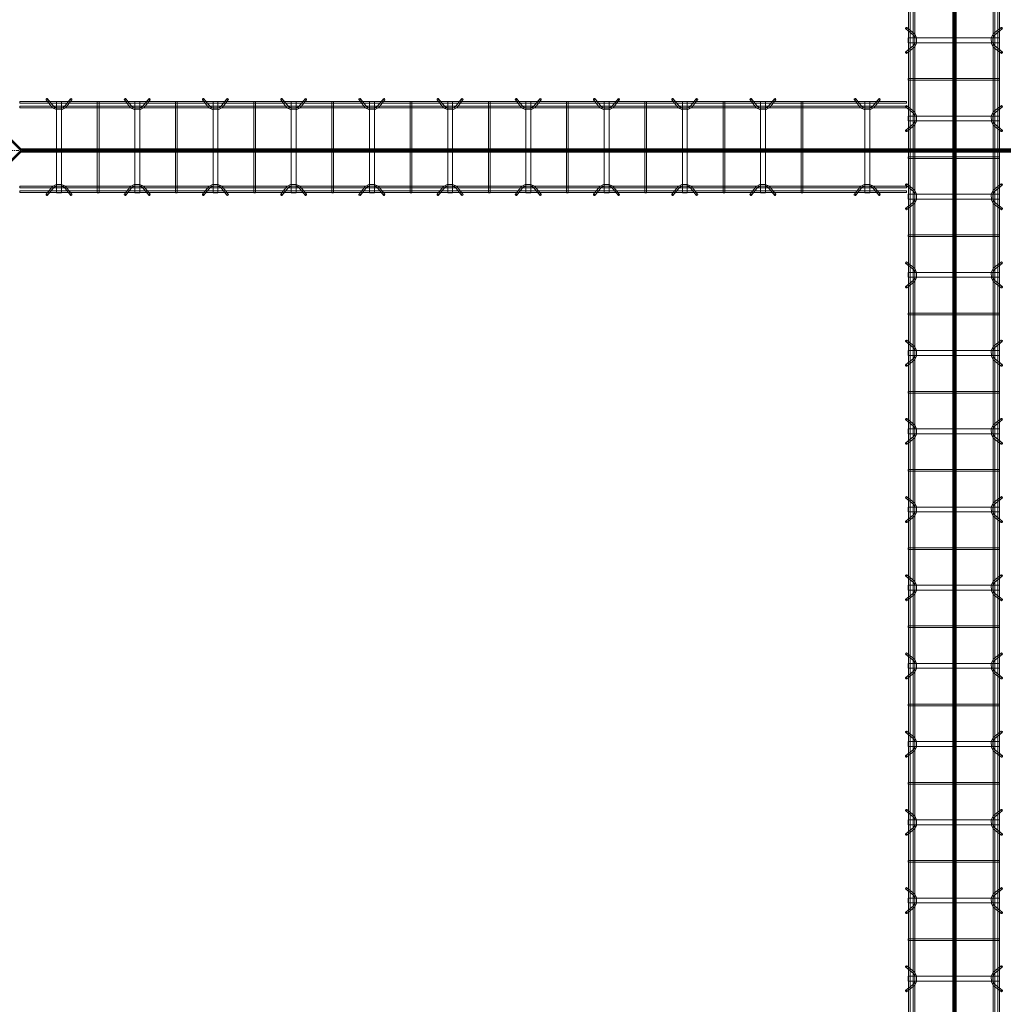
# Model space of a CAD drawing. Header units: inches. Extents: x -4136 to 1945, y -6639 to 12387.
# Tile 310 of 656: x -3134 to -2983, y 10036 to 10187. Entities that reach past the tile are written whole.
import ezdxf

# ---------------------------------------------------------------- set-up
doc = ezdxf.new("R2010")
doc.units = ezdxf.units.IN
doc.header["$MEASUREMENT"] = 0
doc.linetypes.add('Línea de rejilla', pattern=[0.875, 0.5, -0.125, 0.125, -0.125])
for name, color, linetype, lineweight in [('A-FLOR', 7, 'Continuous', 9), ('A-GENM', 7, 'Continuous', 9), ('S-BEAM', 7, 'Continuous', 9), ('S-GRID', 7, 'Continuous', 9)]:
    doc.layers.add(name, color=color, linetype=linetype, lineweight=lineweight)

# ---------------------------------------------------------------- blocks, each defined once
blk = doc.blocks.new('Dowel bar assembly - Dowel bar assembly-669756-SLAB ON GROUND JOINTS')
at = {"layer": 'S-BEAM', "color": 253, "true_color": 0xaaaaaa}
for p, q in [((2175, 1.98), (0, 1.98)), ((0, 1.72), (2175, 1.72)), ((136.02, 2.23), (136.97, 1.03)), ((137.18, 1.19), (136.23, 2.39)), ((137.63, 1.99), (137.63, -12.01)), ((138.38, 1.99), (137.63, 1.99)), ((137.63, 1.99), (138.38, 1.99)), ((138.38, -12.01), (138.38, 1.99)), ((139.76, 2.39), (138.81, 1.19)), ((139.01, 1.03), (139.96, 2.23)), ((143.87, 1.99), (143.87, -12.01)), ((144.13, 1.99), (143.87, 1.99)), ((143.87, 1.99), (144.13, 1.99)), ((144.13, -12.01), (144.13, 1.99)), ((148.02, 2.23), (148.97, 1.03)), ((149.18, 1.19), (148.23, 2.39)), ((149.63, 1.99), (149.63, -12.01)), ((150.38, 1.99), (149.63, 1.99)), ((149.63, 1.99), (150.38, 1.99)), ((150.38, -12.01), (150.38, 1.99)), ((151.76, 2.39), (150.81, 1.19)), ((151.01, 1.03), (151.96, 2.23)), ((155.87, 1.99), (155.87, -12.01)), ((156.13, 1.99), (155.87, 1.99)), ((155.87, 1.99), (156.13, 1.99)), ((156.13, -12.01), (156.13, 1.99)), ((160.02, 2.23), (160.97, 1.03)), ((161.18, 1.19), (160.23, 2.39)), ((161.63, 1.99), (161.63, -12.01)), ((162.38, 1.99), (161.63, 1.99)), ((161.63, 1.99), (162.38, 1.99)), ((162.38, -12.01), (162.38, 1.99)), ((163.76, 2.39), (162.81, 1.19)), ((163.01, 1.03), (163.96, 2.23)), ((167.87, 1.99), (167.87, -12.01)), ((168.13, 1.99), (167.87, 1.99)), ((167.87, 1.99), (168.13, 1.99)), ((168.13, -12.01), (168.13, 1.99)), ((172.02, 2.23), (172.97, 1.03)), ((173.18, 1.19), (172.23, 2.39)), ((173.63, 1.99), (173.63, -12.01)), ((174.38, 1.99), (173.63, 1.99)), ((173.63, 1.99), (174.38, 1.99)), ((174.38, -12.01), (174.38, 1.99)), ((175.76, 2.39), (174.81, 1.19)), ((175.01, 1.03), (175.96, 2.23)), ((179.87, 1.99), (179.87, -12.01)), ((180.13, 1.99), (179.87, 1.99)), ((179.87, 1.99), (180.13, 1.99)), ((180.13, -12.01), (180.13, 1.99)), ((184.02, 2.23), (184.97, 1.03)), ((185.18, 1.19), (184.23, 2.39)), ((185.63, 1.99), (185.63, -12.01)), ((186.38, 1.99), (185.63, 1.99)), ((185.63, 1.99), (186.38, 1.99)), ((186.38, -12.01), (186.38, 1.99)), ((187.76, 2.39), (186.81, 1.19)), ((187.01, 1.03), (187.96, 2.23)), ((191.87, 1.99), (191.87, -12.01)), ((192.13, 1.99), (191.87, 1.99)), ((191.87, 1.99), (192.13, 1.99)), ((192.13, -12.01), (192.13, 1.99)), ((196.02, 2.23), (196.97, 1.03)), ((197.18, 1.19), (196.23, 2.39)), ((197.63, 1.99), (197.63, -12.01)), ((198.38, 1.99), (197.63, 1.99)), ((197.63, 1.99), (198.38, 1.99)), ((198.38, -12.01), (198.38, 1.99)), ((199.76, 2.39), (198.81, 1.19)), ((199.01, 1.03), (199.96, 2.23)), ((203.87, 1.99), (203.87, -12.01)), ((204.13, 1.99), (203.87, 1.99)), ((203.87, 1.99), (204.13, 1.99)), ((204.13, -12.01), (204.13, 1.99)), ((208.02, 2.23), (208.97, 1.03)), ((209.18, 1.19), (208.23, 2.39)), ((209.63, 1.99), (209.63, -12.01)), ((210.38, 1.99), (209.63, 1.99)), ((209.63, 1.99), (210.38, 1.99)), ((210.38, -12.01), (210.38, 1.99)), ((211.76, 2.39), (210.81, 1.19)), ((211.01, 1.03), (211.96, 2.23)), ((215.87, 1.99), (215.87, -12.01)), ((216.13, 1.99), (215.87, 1.99)), ((215.87, 1.99), (216.13, 1.99)), ((216.13, -12.01), (216.13, 1.99)), ((220.02, 2.23), (220.97, 1.03)), ((221.18, 1.19), (220.23, 2.39)), ((221.63, 1.99), (221.63, -12.01)), ((222.38, 1.99), (221.63, 1.99)), ((221.63, 1.99), (222.38, 1.99)), ((222.38, -12.01), (222.38, 1.99)), ((223.76, 2.39), (222.81, 1.19)), ((223.01, 1.03), (223.96, 2.23)), ((227.87, 1.99), (227.87, -12.01)), ((228.13, 1.99), (227.87, 1.99)), ((227.87, 1.99), (228.13, 1.99)), ((228.13, -12.01), (228.13, 1.99)), ((232.02, 2.23), (232.97, 1.03)), ((233.18, 1.19), (232.23, 2.39)), ((233.63, 1.99), (233.63, -12.01)), ((234.38, 1.99), (233.63, 1.99)), ((233.63, 1.99), (234.38, 1.99)), ((234.38, -12.01), (234.38, 1.99)), ((235.76, 2.39), (234.81, 1.19)), ((235.01, 1.03), (235.96, 2.23)), ((239.87, 1.99), (239.87, -12.01)), ((240.13, 1.99), (239.87, 1.99)), ((239.87, 1.99), (240.13, 1.99)), ((240.13, -12.01), (240.13, 1.99)), ((244.02, 2.23), (244.97, 1.03)), ((245.18, 1.19), (244.23, 2.39)), ((245.63, 1.99), (245.63, -12.01)), ((246.38, 1.99), (245.63, 1.99)), ((245.63, 1.99), (246.38, 1.99)), ((246.38, -12.01), (246.38, 1.99)), ((247.76, 2.39), (246.81, 1.19)), ((247.01, 1.03), (247.96, 2.23)), ((251.87, 1.99), (251.87, -12.01)), ((252.13, 1.99), (251.87, 1.99)), ((251.87, 1.99), (252.13, 1.99)), ((252.13, -12.01), (252.13, 1.99)), ((256.02, 2.23), (256.97, 1.03)), ((257.18, 1.19), (256.23, 2.39)), ((257.63, 1.99), (257.63, -12.01)), ((258.38, 1.99), (257.63, 1.99)), ((257.63, 1.99), (258.38, 1.99)), ((258.38, -12.01), (258.38, 1.99)), ((259.76, 2.39), (258.81, 1.19)), ((259.01, 1.03), (259.96, 2.23)), ((263.87, 1.99), (263.87, -12.01)), ((264.13, 1.99), (263.87, 1.99)), ((263.87, 1.99), (264.13, 1.99)), ((264.13, -12.01), (264.13, 1.99)), ((268.02, 2.23), (268.97, 1.03)), ((269.18, 1.19), (268.23, 2.39)), ((269.63, 1.99), (269.63, -12.01)), ((270.38, 1.99), (269.63, 1.99)), ((269.63, 1.99), (270.38, 1.99)), ((270.38, -12.01), (270.38, 1.99)), ((271.76, 2.39), (270.81, 1.19)), ((271.01, 1.03), (271.96, 2.23)), ((275.87, 1.99), (275.87, -12.01)), ((276.13, 1.99), (275.87, 1.99)), ((275.87, 1.99), (276.13, 1.99)), ((276.13, -12.01), (276.13, 1.99)), ((280.02, 2.23), (280.97, 1.03)), ((281.18, 1.19), (280.23, 2.39)), ((281.63, 1.99), (281.63, -12.01)), ((282.38, 1.99), (281.63, 1.99)), ((281.63, 1.99), (282.38, 1.99)), ((282.38, -12.01), (282.38, 1.99)), ((283.76, 2.39), (282.81, 1.19)), ((283.01, 1.03), (283.96, 2.23)), ((2175, 1.25), (0, 1.25)), ((0, 0.99), (2175, 0.99)), ((2175, -11.01), (0, -11.01)), ((0, -11.27), (2175, -11.27)), ((2175, -11.74), (0, -11.74)), ((0, -12), (2175, -12)), ((136.97, -11.05), (136.02, -12.25)), ((136.23, -12.41), (137.18, -11.21)), ((138.38, -12.01), (137.63, -12.01)), ((137.63, -12.01), (138.38, -12.01)), ((138.81, -11.21), (139.76, -12.41)), ((139.96, -12.25), (139.01, -11.05)), ((144.13, -12.01), (143.87, -12.01)), ((143.87, -12.01), (144.13, -12.01)), ((148.97, -11.05), (148.02, -12.25)), ((148.23, -12.41), (149.18, -11.21)), ((150.38, -12.01), (149.63, -12.01)), ((149.63, -12.01), (150.38, -12.01)), ((150.81, -11.21), (151.76, -12.41)), ((151.96, -12.25), (151.01, -11.05)), ((156.13, -12.01), (155.87, -12.01)), ((155.87, -12.01), (156.13, -12.01)), ((160.97, -11.05), (160.02, -12.25)), ((160.23, -12.41), (161.18, -11.21)), ((162.38, -12.01), (161.63, -12.01)), ((161.63, -12.01), (162.38, -12.01)), ((162.81, -11.21), (163.76, -12.41)), ((163.96, -12.25), (163.01, -11.05)), ((168.13, -12.01), (167.87, -12.01)), ((167.87, -12.01), (168.13, -12.01)), ((172.97, -11.05), (172.02, -12.25)), ((172.23, -12.41), (173.18, -11.21)), ((174.38, -12.01), (173.63, -12.01)), ((173.63, -12.01), (174.38, -12.01)), ((174.81, -11.21), (175.76, -12.41)), ((175.96, -12.25), (175.01, -11.05)), ((180.13, -12.01), (179.87, -12.01)), ((179.87, -12.01), (180.13, -12.01)), ((184.97, -11.05), (184.02, -12.25)), ((184.23, -12.41), (185.18, -11.21)), ((186.38, -12.01), (185.63, -12.01)), ((185.63, -12.01), (186.38, -12.01)), ((186.81, -11.21), (187.76, -12.41)), ((187.96, -12.25), (187.01, -11.05)), ((192.13, -12.01), (191.87, -12.01)), ((191.87, -12.01), (192.13, -12.01)), ((196.97, -11.05), (196.02, -12.25)), ((196.23, -12.41), (197.18, -11.21)), ((198.38, -12.01), (197.63, -12.01)), ((197.63, -12.01), (198.38, -12.01)), ((198.81, -11.21), (199.76, -12.41)), ((199.96, -12.25), (199.01, -11.05)), ((204.13, -12.01), (203.87, -12.01)), ((203.87, -12.01), (204.13, -12.01)), ((208.97, -11.05), (208.02, -12.25)), ((208.23, -12.41), (209.18, -11.21)), ((210.38, -12.01), (209.63, -12.01)), ((209.63, -12.01), (210.38, -12.01)), ((210.81, -11.21), (211.76, -12.41)), ((211.96, -12.25), (211.01, -11.05)), ((216.13, -12.01), (215.87, -12.01)), ((215.87, -12.01), (216.13, -12.01)), ((220.97, -11.05), (220.02, -12.25)), ((220.23, -12.41), (221.18, -11.21)), ((222.38, -12.01), (221.63, -12.01)), ((221.63, -12.01), (222.38, -12.01)), ((222.81, -11.21), (223.76, -12.41)), ((223.96, -12.25), (223.01, -11.05)), ((228.13, -12.01), (227.87, -12.01)), ((227.87, -12.01), (228.13, -12.01)), ((232.97, -11.05), (232.02, -12.25)), ((232.23, -12.41), (233.18, -11.21)), ((234.38, -12.01), (233.63, -12.01)), ((233.63, -12.01), (234.38, -12.01)), ((234.81, -11.21), (235.76, -12.41)), ((235.96, -12.25), (235.01, -11.05)), ((240.13, -12.01), (239.87, -12.01)), ((239.87, -12.01), (240.13, -12.01)), ((244.97, -11.05), (244.02, -12.25)), ((244.23, -12.41), (245.18, -11.21)), ((246.38, -12.01), (245.63, -12.01)), ((245.63, -12.01), (246.38, -12.01)), ((246.81, -11.21), (247.76, -12.41)), ((247.96, -12.25), (247.01, -11.05)), ((252.13, -12.01), (251.87, -12.01)), ((251.87, -12.01), (252.13, -12.01)), ((256.97, -11.05), (256.02, -12.25)), ((256.23, -12.41), (257.18, -11.21)), ((258.38, -12.01), (257.63, -12.01)), ((257.63, -12.01), (258.38, -12.01)), ((258.81, -11.21), (259.76, -12.41)), ((259.96, -12.25), (259.01, -11.05)), ((264.13, -12.01), (263.87, -12.01)), ((263.87, -12.01), (264.13, -12.01)), ((268.97, -11.05), (268.02, -12.25)), ((268.23, -12.41), (269.18, -11.21)), ((270.38, -12.01), (269.63, -12.01)), ((269.63, -12.01), (270.38, -12.01)), ((270.81, -11.21), (271.76, -12.41)), ((271.96, -12.25), (271.01, -11.05)), ((276.13, -12.01), (275.87, -12.01)), ((275.87, -12.01), (276.13, -12.01)), ((280.97, -11.05), (280.02, -12.25)), ((280.23, -12.41), (281.18, -11.21)), ((282.38, -12.01), (281.63, -12.01)), ((281.63, -12.01), (282.38, -12.01)), ((282.81, -11.21), (283.76, -12.41)), ((283.96, -12.25), (283.01, -11.05))]:
    blk.add_line(p, q, dxfattribs=at)
at = {"layer": 'S-BEAM', "color": 253, "true_color": 0xaaaaaa, "flags": 128}
for points in [[(136.97, 1.03), (137.53, 0.73), (138.39, 0.72), (138.97, 0.99), (139.01, 1.03)], [(137.18, 1.19), (137.62, 0.97), (138.38, 0.98), (138.81, 1.19)], [(148.97, 1.03), (149.53, 0.73), (150.39, 0.72), (150.97, 0.99), (151.01, 1.03)], [(149.18, 1.19), (149.62, 0.97), (150.38, 0.98), (150.81, 1.19)], [(160.97, 1.03), (161.53, 0.73), (162.39, 0.72), (162.97, 0.99), (163.01, 1.03)], [(161.18, 1.19), (161.62, 0.97), (162.38, 0.98), (162.81, 1.19)], [(172.97, 1.03), (173.53, 0.73), (174.39, 0.72), (174.97, 0.99), (175.01, 1.03)], [(173.18, 1.19), (173.62, 0.97), (174.38, 0.98), (174.81, 1.19)], [(184.97, 1.03), (185.53, 0.73), (186.39, 0.72), (186.97, 0.99), (187.01, 1.03)], [(185.18, 1.19), (185.62, 0.97), (186.38, 0.98), (186.81, 1.19)], [(196.97, 1.03), (197.53, 0.73), (198.39, 0.72), (198.97, 0.99), (199.01, 1.03)], [(197.18, 1.19), (197.62, 0.97), (198.38, 0.98), (198.81, 1.19)], [(208.97, 1.03), (209.53, 0.73), (210.39, 0.72), (210.97, 0.99), (211.01, 1.03)], [(209.18, 1.19), (209.62, 0.97), (210.38, 0.98), (210.81, 1.19)], [(220.97, 1.03), (221.53, 0.73), (222.39, 0.72), (222.97, 0.99), (223.01, 1.03)], [(221.18, 1.19), (221.62, 0.97), (222.38, 0.98), (222.81, 1.19)], [(232.97, 1.03), (233.53, 0.73), (234.39, 0.72), (234.97, 0.99), (235.01, 1.03)], [(233.18, 1.19), (233.62, 0.97), (234.38, 0.98), (234.81, 1.19)], [(244.97, 1.03), (245.53, 0.73), (246.39, 0.72), (246.97, 0.99), (247.01, 1.03)], [(245.18, 1.19), (245.62, 0.97), (246.38, 0.98), (246.81, 1.19)], [(256.97, 1.03), (257.53, 0.73), (258.39, 0.72), (258.97, 0.99), (259.01, 1.03)], [(257.18, 1.19), (257.62, 0.97), (258.38, 0.98), (258.81, 1.19)], [(268.97, 1.03), (269.53, 0.73), (270.39, 0.72), (270.97, 0.99), (271.01, 1.03)], [(269.18, 1.19), (269.62, 0.97), (270.38, 0.98), (270.81, 1.19)], [(280.97, 1.03), (281.53, 0.73), (282.39, 0.72), (282.97, 0.99), (283.01, 1.03)], [(281.18, 1.19), (281.62, 0.97), (282.38, 0.98), (282.81, 1.19)], [(136.97, -11.05), (137.53, -10.75), (138.39, -10.74), (138.97, -11.01), (139.01, -11.05)], [(137.18, -11.21), (137.62, -10.99), (138.38, -11), (138.81, -11.21)], [(148.97, -11.05), (149.53, -10.75), (150.39, -10.74), (150.97, -11.01), (151.01, -11.05)], [(149.18, -11.21), (149.62, -10.99), (150.38, -11), (150.81, -11.21)], [(160.97, -11.05), (161.53, -10.75), (162.39, -10.74), (162.97, -11.01), (163.01, -11.05)], [(161.18, -11.21), (161.62, -10.99), (162.38, -11), (162.81, -11.21)], [(172.97, -11.05), (173.53, -10.75), (174.39, -10.74), (174.97, -11.01), (175.01, -11.05)], [(173.18, -11.21), (173.62, -10.99), (174.38, -11), (174.81, -11.21)], [(184.97, -11.05), (185.53, -10.75), (186.39, -10.74), (186.97, -11.01), (187.01, -11.05)], [(185.18, -11.21), (185.62, -10.99), (186.38, -11), (186.81, -11.21)], [(196.97, -11.05), (197.53, -10.75), (198.39, -10.74), (198.97, -11.01), (199.01, -11.05)], [(197.18, -11.21), (197.62, -10.99), (198.38, -11), (198.81, -11.21)], [(208.97, -11.05), (209.53, -10.75), (210.39, -10.74), (210.97, -11.01), (211.01, -11.05)], [(209.18, -11.21), (209.62, -10.99), (210.38, -11), (210.81, -11.21)], [(220.97, -11.05), (221.53, -10.75), (222.39, -10.74), (222.97, -11.01), (223.01, -11.05)], [(221.18, -11.21), (221.62, -10.99), (222.38, -11), (222.81, -11.21)], [(232.97, -11.05), (233.53, -10.75), (234.39, -10.74), (234.97, -11.01), (235.01, -11.05)], [(233.18, -11.21), (233.62, -10.99), (234.38, -11), (234.81, -11.21)], [(244.97, -11.05), (245.53, -10.75), (246.39, -10.74), (246.97, -11.01), (247.01, -11.05)], [(245.18, -11.21), (245.62, -10.99), (246.38, -11), (246.81, -11.21)], [(256.97, -11.05), (257.53, -10.75), (258.39, -10.74), (258.97, -11.01), (259.01, -11.05)], [(257.18, -11.21), (257.62, -10.99), (258.38, -11), (258.81, -11.21)], [(268.97, -11.05), (269.53, -10.75), (270.39, -10.74), (270.97, -11.01), (271.01, -11.05)], [(269.18, -11.21), (269.62, -10.99), (270.38, -11), (270.81, -11.21)], [(280.97, -11.05), (281.53, -10.75), (282.39, -10.74), (282.97, -11.01), (283.01, -11.05)], [(281.18, -11.21), (281.62, -10.99), (282.38, -11), (282.81, -11.21)]]:
    blk.add_lwpolyline(points, dxfattribs=at)
at = {"layer": 'S-BEAM', "color": 253, "true_color": 0xaaaaaa}
for centre, major_axis, start_param, end_param in [((136.12, 2.31), (0.101, 0.08), 5.709265, 8.850858), ((136.12, 2.31), (0.101, 0.08), 2.567673, 5.709265), ((139.86, 2.31), (-0.101, 0.08), 3.715513, 6.857105), ((139.86, 2.31), (-0.101, 0.08), 0.57392, 3.715513), ((148.12, 2.31), (0.101, 0.08), 5.709265, 8.850858), ((148.12, 2.31), (0.101, 0.08), 2.567673, 5.709265), ((151.86, 2.31), (-0.101, 0.08), 3.715513, 6.857105), ((151.86, 2.31), (-0.101, 0.08), 0.57392, 3.715513), ((160.12, 2.31), (0.101, 0.08), 5.709265, 8.850858), ((160.12, 2.31), (0.101, 0.08), 2.567673, 5.709265), ((163.86, 2.31), (-0.101, 0.08), 3.715513, 6.857105), ((163.86, 2.31), (-0.101, 0.08), 0.57392, 3.715513), ((172.12, 2.31), (0.101, 0.08), 5.709265, 8.850858), ((172.12, 2.31), (0.101, 0.08), 2.567673, 5.709265), ((175.86, 2.31), (-0.101, 0.08), 3.715513, 6.857105), ((175.86, 2.31), (-0.101, 0.08), 0.57392, 3.715513), ((184.12, 2.31), (0.101, 0.08), 5.709265, 8.850858), ((184.12, 2.31), (0.101, 0.08), 2.567673, 5.709265), ((187.86, 2.31), (-0.101, 0.08), 3.715513, 6.857105), ((187.86, 2.31), (-0.101, 0.08), 0.57392, 3.715513), ((196.12, 2.31), (0.101, 0.08), 5.709265, 8.850858), ((196.12, 2.31), (0.101, 0.08), 2.567673, 5.709265), ((199.86, 2.31), (-0.101, 0.08), 3.715513, 6.857105), ((199.86, 2.31), (-0.101, 0.08), 0.57392, 3.715513), ((208.12, 2.31), (0.101, 0.08), 5.709265, 8.850858), ((208.12, 2.31), (0.101, 0.08), 2.567673, 5.709265), ((211.86, 2.31), (-0.101, 0.08), 3.715513, 6.857105), ((211.86, 2.31), (-0.101, 0.08), 0.57392, 3.715513), ((220.12, 2.31), (0.101, 0.08), 5.709265, 8.850858), ((220.12, 2.31), (0.101, 0.08), 2.567673, 5.709265), ((223.86, 2.31), (-0.101, 0.08), 3.715513, 6.857105), ((223.86, 2.31), (-0.101, 0.08), 0.57392, 3.715513), ((232.12, 2.31), (0.101, 0.08), 5.709265, 8.850858), ((232.12, 2.31), (0.101, 0.08), 2.567673, 5.709265), ((235.86, 2.31), (-0.101, 0.08), 3.715513, 6.857105), ((235.86, 2.31), (-0.101, 0.08), 0.57392, 3.715513), ((244.12, 2.31), (0.101, 0.08), 5.709265, 8.850858), ((244.12, 2.31), (0.101, 0.08), 2.567673, 5.709265), ((247.86, 2.31), (-0.101, 0.08), 3.715513, 6.857105), ((247.86, 2.31), (-0.101, 0.08), 0.57392, 3.715513), ((256.12, 2.31), (0.101, 0.08), 5.709265, 8.850858), ((256.12, 2.31), (0.101, 0.08), 2.567673, 5.709265), ((259.86, 2.31), (-0.101, 0.08), 3.715513, 6.857105), ((259.86, 2.31), (-0.101, 0.08), 0.57392, 3.715513), ((268.12, 2.31), (0.101, 0.08), 5.709265, 8.850858), ((268.12, 2.31), (0.101, 0.08), 2.567673, 5.709265), ((271.86, 2.31), (-0.101, 0.08), 3.715513, 6.857105), ((271.86, 2.31), (-0.101, 0.08), 0.57392, 3.715513), ((280.12, 2.31), (0.101, 0.08), 5.709265, 8.850858), ((280.12, 2.31), (0.101, 0.08), 2.567673, 5.709265), ((283.86, 2.31), (-0.101, 0.08), 3.715513, 6.857105), ((283.86, 2.31), (-0.101, 0.08), 0.57392, 3.715513), ((136.12, -12.33), (-0.101, 0.08), 3.715513, 6.857105), ((136.12, -12.33), (-0.101, 0.08), 0.57392, 3.715513), ((139.86, -12.33), (0.101, 0.08), 5.709265, 8.850858), ((139.86, -12.33), (0.101, 0.08), 2.567673, 5.709265), ((148.12, -12.33), (-0.101, 0.08), 3.715513, 6.857105), ((148.12, -12.33), (-0.101, 0.08), 0.57392, 3.715513), ((151.86, -12.33), (0.101, 0.08), 5.709265, 8.850858), ((151.86, -12.33), (0.101, 0.08), 2.567673, 5.709265), ((160.12, -12.33), (-0.101, 0.08), 3.715513, 6.857105), ((160.12, -12.33), (-0.101, 0.08), 0.57392, 3.715513), ((163.86, -12.33), (0.101, 0.08), 5.709265, 8.850858), ((163.86, -12.33), (0.101, 0.08), 2.567673, 5.709265), ((172.12, -12.33), (-0.101, 0.08), 3.715513, 6.857105), ((172.12, -12.33), (-0.101, 0.08), 0.57392, 3.715513), ((175.86, -12.33), (0.101, 0.08), 5.709265, 8.850858), ((175.86, -12.33), (0.101, 0.08), 2.567673, 5.709265), ((184.12, -12.33), (-0.101, 0.08), 3.715513, 6.857105), ((184.12, -12.33), (-0.101, 0.08), 0.57392, 3.715513), ((187.86, -12.33), (0.101, 0.08), 5.709265, 8.850858), ((187.86, -12.33), (0.101, 0.08), 2.567673, 5.709265), ((196.12, -12.33), (-0.101, 0.08), 3.715513, 6.857105), ((196.12, -12.33), (-0.101, 0.08), 0.57392, 3.715513), ((199.86, -12.33), (0.101, 0.08), 5.709265, 8.850858), ((199.86, -12.33), (0.101, 0.08), 2.567673, 5.709265), ((208.12, -12.33), (-0.101, 0.08), 3.715513, 6.857105), ((208.12, -12.33), (-0.101, 0.08), 0.57392, 3.715513), ((211.86, -12.33), (0.101, 0.08), 5.709265, 8.850858), ((211.86, -12.33), (0.101, 0.08), 2.567673, 5.709265), ((220.12, -12.33), (-0.101, 0.08), 3.715513, 6.857105), ((220.12, -12.33), (-0.101, 0.08), 0.57392, 3.715513), ((223.86, -12.33), (0.101, 0.08), 5.709265, 8.850858), ((223.86, -12.33), (0.101, 0.08), 2.567673, 5.709265), ((232.12, -12.33), (-0.101, 0.08), 3.715513, 6.857105), ((232.12, -12.33), (-0.101, 0.08), 0.57392, 3.715513), ((235.86, -12.33), (0.101, 0.08), 5.709265, 8.850858), ((235.86, -12.33), (0.101, 0.08), 2.567673, 5.709265), ((244.12, -12.33), (-0.101, 0.08), 3.715513, 6.857105), ((244.12, -12.33), (-0.101, 0.08), 0.57392, 3.715513), ((247.86, -12.33), (0.101, 0.08), 5.709265, 8.850858), ((247.86, -12.33), (0.101, 0.08), 2.567673, 5.709265), ((256.12, -12.33), (-0.101, 0.08), 3.715513, 6.857105), ((256.12, -12.33), (-0.101, 0.08), 0.57392, 3.715513), ((259.86, -12.33), (0.101, 0.08), 5.709265, 8.850858), ((259.86, -12.33), (0.101, 0.08), 2.567673, 5.709265), ((268.12, -12.33), (-0.101, 0.08), 3.715513, 6.857105), ((268.12, -12.33), (-0.101, 0.08), 0.57392, 3.715513), ((271.86, -12.33), (0.101, 0.08), 5.709265, 8.850858), ((271.86, -12.33), (0.101, 0.08), 2.567673, 5.709265), ((280.12, -12.33), (-0.101, 0.08), 3.715513, 6.857105), ((280.12, -12.33), (-0.101, 0.08), 0.57392, 3.715513), ((283.86, -12.33), (0.101, 0.08), 5.709265, 8.850858), ((283.86, -12.33), (0.101, 0.08), 2.567673, 5.709265)]:
    blk.add_ellipse(centre, major_axis=major_axis, ratio=0.816528, start_param=start_param, end_param=end_param, dxfattribs=at)
blk = doc.blocks.new('Dowel bar assembly - Dowel bar assembly-672828-SLAB ON GROUND JOINTS')
at = {"layer": 'S-BEAM', "color": 253, "true_color": 0xaaaaaa}
for p, q in [((136, 1.98), (0, 1.98)), ((0, 1.98), (0, 1.72)), ((0, 1.72), (0, 1.98)), ((0, 1.72), (136, 1.72)), ((4.02, 2.23), (4.97, 1.03)), ((5.18, 1.19), (4.23, 2.39)), ((5.63, 1.99), (5.63, -12.01)), ((6.38, 1.99), (5.63, 1.99)), ((5.63, 1.99), (6.38, 1.99)), ((6.38, -12.01), (6.38, 1.99)), ((7.76, 2.39), (6.81, 1.19)), ((7.01, 1.03), (7.96, 2.23)), ((11.87, 1.99), (11.87, -12.01)), ((12.13, 1.99), (11.87, 1.99)), ((11.87, 1.99), (12.13, 1.99)), ((12.13, -12.01), (12.13, 1.99)), ((16.02, 2.23), (16.97, 1.03)), ((17.18, 1.19), (16.23, 2.39)), ((17.63, 1.99), (17.63, -12.01)), ((18.38, 1.99), (17.63, 1.99)), ((17.63, 1.99), (18.38, 1.99)), ((18.38, -12.01), (18.38, 1.99)), ((19.76, 2.39), (18.81, 1.19)), ((19.01, 1.03), (19.96, 2.23)), ((23.87, 1.99), (23.87, -12.01)), ((24.13, 1.99), (23.87, 1.99)), ((23.87, 1.99), (24.13, 1.99)), ((24.13, -12.01), (24.13, 1.99)), ((28.02, 2.23), (28.97, 1.03)), ((29.18, 1.19), (28.23, 2.39)), ((29.63, 1.99), (29.63, -12.01)), ((30.38, 1.99), (29.63, 1.99)), ((29.63, 1.99), (30.38, 1.99)), ((30.38, -12.01), (30.38, 1.99)), ((31.76, 2.39), (30.81, 1.19)), ((31.01, 1.03), (31.96, 2.23)), ((35.87, 1.99), (35.87, -12.01)), ((36.13, 1.99), (35.87, 1.99)), ((35.87, 1.99), (36.13, 1.99)), ((36.13, -12.01), (36.13, 1.99)), ((40.02, 2.23), (40.97, 1.03)), ((41.18, 1.19), (40.23, 2.39)), ((41.63, 1.99), (41.63, -12.01)), ((42.38, 1.99), (41.63, 1.99)), ((41.63, 1.99), (42.38, 1.99)), ((42.38, -12.01), (42.38, 1.99)), ((43.76, 2.39), (42.81, 1.19)), ((43.01, 1.03), (43.96, 2.23)), ((47.87, 1.99), (47.87, -12.01)), ((48.13, 1.99), (47.87, 1.99)), ((47.87, 1.99), (48.13, 1.99)), ((48.13, -12.01), (48.13, 1.99)), ((52.02, 2.23), (52.97, 1.03)), ((53.18, 1.19), (52.23, 2.39)), ((53.63, 1.99), (53.63, -12.01)), ((54.38, 1.99), (53.63, 1.99)), ((53.63, 1.99), (54.38, 1.99)), ((54.38, -12.01), (54.38, 1.99)), ((55.76, 2.39), (54.81, 1.19)), ((55.01, 1.03), (55.96, 2.23)), ((59.87, 1.99), (59.87, -12.01)), ((60.13, 1.99), (59.87, 1.99)), ((59.87, 1.99), (60.13, 1.99)), ((60.13, -12.01), (60.13, 1.99)), ((64.02, 2.23), (64.97, 1.03)), ((65.18, 1.19), (64.23, 2.39)), ((65.63, 1.99), (65.63, -12.01)), ((66.38, 1.99), (65.63, 1.99)), ((65.63, 1.99), (66.38, 1.99)), ((66.38, -12.01), (66.38, 1.99)), ((67.76, 2.39), (66.81, 1.19)), ((67.01, 1.03), (67.96, 2.23)), ((71.87, 1.99), (71.87, -12.01)), ((72.13, 1.99), (71.87, 1.99)), ((71.87, 1.99), (72.13, 1.99)), ((72.13, -12.01), (72.13, 1.99)), ((76.02, 2.23), (76.97, 1.03)), ((77.18, 1.19), (76.23, 2.39)), ((77.63, 1.99), (77.63, -12.01)), ((78.38, 1.99), (77.63, 1.99)), ((77.63, 1.99), (78.38, 1.99)), ((78.38, -12.01), (78.38, 1.99)), ((79.76, 2.39), (78.81, 1.19)), ((79.01, 1.03), (79.96, 2.23)), ((83.87, 1.99), (83.87, -12.01)), ((84.13, 1.99), (83.87, 1.99)), ((83.87, 1.99), (84.13, 1.99)), ((84.13, -12.01), (84.13, 1.99)), ((88.02, 2.23), (88.97, 1.03)), ((89.18, 1.19), (88.23, 2.39)), ((89.63, 1.99), (89.63, -12.01)), ((90.38, 1.99), (89.63, 1.99)), ((89.63, 1.99), (90.38, 1.99)), ((90.38, -12.01), (90.38, 1.99)), ((91.76, 2.39), (90.81, 1.19)), ((91.01, 1.03), (91.96, 2.23)), ((95.87, 1.99), (95.87, -12.01)), ((96.13, 1.99), (95.87, 1.99)), ((95.87, 1.99), (96.13, 1.99)), ((96.13, -12.01), (96.13, 1.99)), ((100.02, 2.23), (100.97, 1.03)), ((101.18, 1.19), (100.23, 2.39)), ((101.63, 1.99), (101.63, -12.01)), ((102.38, 1.99), (101.63, 1.99)), ((101.63, 1.99), (102.38, 1.99)), ((102.38, -12.01), (102.38, 1.99)), ((103.76, 2.39), (102.81, 1.19)), ((103.01, 1.03), (103.96, 2.23)), ((107.87, 1.99), (107.87, -12.01)), ((108.13, 1.99), (107.87, 1.99)), ((107.87, 1.99), (108.13, 1.99)), ((108.13, -12.01), (108.13, 1.99)), ((112.02, 2.23), (112.97, 1.03)), ((113.18, 1.19), (112.23, 2.39)), ((113.63, 1.99), (113.63, -12.01)), ((114.38, 1.99), (113.63, 1.99)), ((113.63, 1.99), (114.38, 1.99)), ((114.38, -12.01), (114.38, 1.99)), ((115.76, 2.39), (114.81, 1.19)), ((115.01, 1.03), (115.96, 2.23)), ((119.87, 1.99), (119.87, -12.01)), ((120.13, 1.99), (119.87, 1.99)), ((119.87, 1.99), (120.13, 1.99)), ((120.13, -12.01), (120.13, 1.99)), ((128.02, 2.23), (128.97, 1.03)), ((129.18, 1.19), (128.23, 2.39)), ((129.63, 1.99), (129.63, -12.01)), ((130.38, 1.99), (129.63, 1.99)), ((129.63, 1.99), (130.38, 1.99)), ((130.38, -12.01), (130.38, 1.99)), ((131.76, 2.39), (130.81, 1.19)), ((131.01, 1.03), (131.96, 2.23)), ((136, 1.98), (136, 1.72)), ((136, 1.72), (136, 1.98)), ((136, 1.25), (0, 1.25)), ((0, 0.99), (0, 1.25)), ((0, 1.25), (0, 0.99)), ((0, 0.99), (136, 0.99)), ((136, 0.99), (136, 1.25)), ((136, 1.25), (136, 0.99)), ((136, -11.01), (0, -11.01)), ((0, -11.27), (0, -11.01)), ((0, -11.01), (0, -11.27)), ((0, -11.27), (136, -11.27)), ((136, -11.74), (0, -11.74)), ((0, -12), (0, -11.74)), ((0, -11.74), (0, -12)), ((0, -12), (136, -12)), ((4.97, -11.05), (4.02, -12.25)), ((4.23, -12.41), (5.18, -11.21)), ((6.38, -12.01), (5.63, -12.01)), ((5.63, -12.01), (6.38, -12.01)), ((6.81, -11.21), (7.76, -12.41)), ((7.96, -12.25), (7.01, -11.05)), ((12.13, -12.01), (11.87, -12.01)), ((11.87, -12.01), (12.13, -12.01)), ((16.97, -11.05), (16.02, -12.25)), ((16.23, -12.41), (17.18, -11.21)), ((18.38, -12.01), (17.63, -12.01)), ((17.63, -12.01), (18.38, -12.01)), ((18.81, -11.21), (19.76, -12.41)), ((19.96, -12.25), (19.01, -11.05)), ((24.13, -12.01), (23.87, -12.01)), ((23.87, -12.01), (24.13, -12.01)), ((28.97, -11.05), (28.02, -12.25)), ((28.23, -12.41), (29.18, -11.21)), ((30.38, -12.01), (29.63, -12.01)), ((29.63, -12.01), (30.38, -12.01)), ((30.81, -11.21), (31.76, -12.41)), ((31.96, -12.25), (31.01, -11.05)), ((36.13, -12.01), (35.87, -12.01)), ((35.87, -12.01), (36.13, -12.01)), ((40.97, -11.05), (40.02, -12.25)), ((40.23, -12.41), (41.18, -11.21)), ((42.38, -12.01), (41.63, -12.01)), ((41.63, -12.01), (42.38, -12.01)), ((42.81, -11.21), (43.76, -12.41)), ((43.96, -12.25), (43.01, -11.05)), ((48.13, -12.01), (47.87, -12.01)), ((47.87, -12.01), (48.13, -12.01)), ((52.97, -11.05), (52.02, -12.25)), ((52.23, -12.41), (53.18, -11.21)), ((54.38, -12.01), (53.63, -12.01)), ((53.63, -12.01), (54.38, -12.01)), ((54.81, -11.21), (55.76, -12.41)), ((55.96, -12.25), (55.01, -11.05)), ((60.13, -12.01), (59.87, -12.01)), ((59.87, -12.01), (60.13, -12.01)), ((64.97, -11.05), (64.02, -12.25)), ((64.23, -12.41), (65.18, -11.21)), ((66.38, -12.01), (65.63, -12.01)), ((65.63, -12.01), (66.38, -12.01)), ((66.81, -11.21), (67.76, -12.41)), ((67.96, -12.25), (67.01, -11.05)), ((72.13, -12.01), (71.87, -12.01)), ((71.87, -12.01), (72.13, -12.01)), ((76.97, -11.05), (76.02, -12.25)), ((76.23, -12.41), (77.18, -11.21)), ((78.38, -12.01), (77.63, -12.01)), ((77.63, -12.01), (78.38, -12.01)), ((78.81, -11.21), (79.76, -12.41)), ((79.96, -12.25), (79.01, -11.05)), ((84.13, -12.01), (83.87, -12.01)), ((83.87, -12.01), (84.13, -12.01)), ((88.97, -11.05), (88.02, -12.25)), ((88.23, -12.41), (89.18, -11.21)), ((90.38, -12.01), (89.63, -12.01)), ((89.63, -12.01), (90.38, -12.01)), ((90.81, -11.21), (91.76, -12.41)), ((91.96, -12.25), (91.01, -11.05)), ((96.13, -12.01), (95.87, -12.01)), ((95.87, -12.01), (96.13, -12.01)), ((100.97, -11.05), (100.02, -12.25)), ((100.23, -12.41), (101.18, -11.21)), ((102.38, -12.01), (101.63, -12.01)), ((101.63, -12.01), (102.38, -12.01)), ((102.81, -11.21), (103.76, -12.41)), ((103.96, -12.25), (103.01, -11.05)), ((108.13, -12.01), (107.87, -12.01)), ((107.87, -12.01), (108.13, -12.01)), ((112.97, -11.05), (112.02, -12.25)), ((112.23, -12.41), (113.18, -11.21)), ((114.38, -12.01), (113.63, -12.01)), ((113.63, -12.01), (114.38, -12.01)), ((114.81, -11.21), (115.76, -12.41)), ((115.96, -12.25), (115.01, -11.05)), ((120.13, -12.01), (119.87, -12.01)), ((119.87, -12.01), (120.13, -12.01)), ((128.97, -11.05), (128.02, -12.25)), ((128.23, -12.41), (129.18, -11.21)), ((130.38, -12.01), (129.63, -12.01)), ((129.63, -12.01), (130.38, -12.01)), ((130.81, -11.21), (131.76, -12.41)), ((131.96, -12.25), (131.01, -11.05)), ((136, -11.27), (136, -11.01)), ((136, -11.01), (136, -11.27)), ((136, -12), (136, -11.74)), ((136, -11.74), (136, -12))]:
    blk.add_line(p, q, dxfattribs=at)
at = {"layer": 'S-BEAM', "color": 253, "true_color": 0xaaaaaa, "flags": 128}
for points in [[(4.97, 1.03), (5.53, 0.73), (6.39, 0.72), (6.97, 0.99), (7.01, 1.03)], [(5.18, 1.19), (5.62, 0.97), (6.38, 0.98), (6.81, 1.19)], [(16.97, 1.03), (17.53, 0.73), (18.39, 0.72), (18.97, 0.99), (19.01, 1.03)], [(17.18, 1.19), (17.62, 0.97), (18.38, 0.98), (18.81, 1.19)], [(28.97, 1.03), (29.53, 0.73), (30.39, 0.72), (30.97, 0.99), (31.01, 1.03)], [(29.18, 1.19), (29.62, 0.97), (30.38, 0.98), (30.81, 1.19)], [(40.97, 1.03), (41.53, 0.73), (42.39, 0.72), (42.97, 0.99), (43.01, 1.03)], [(41.18, 1.19), (41.62, 0.97), (42.38, 0.98), (42.81, 1.19)], [(52.97, 1.03), (53.53, 0.73), (54.39, 0.72), (54.97, 0.99), (55.01, 1.03)], [(53.18, 1.19), (53.62, 0.97), (54.38, 0.98), (54.81, 1.19)], [(64.97, 1.03), (65.53, 0.73), (66.39, 0.72), (66.97, 0.99), (67.01, 1.03)], [(65.18, 1.19), (65.62, 0.97), (66.38, 0.98), (66.81, 1.19)], [(76.97, 1.03), (77.53, 0.73), (78.39, 0.72), (78.97, 0.99), (79.01, 1.03)], [(77.18, 1.19), (77.62, 0.97), (78.38, 0.98), (78.81, 1.19)], [(88.97, 1.03), (89.53, 0.73), (90.39, 0.72), (90.97, 0.99), (91.01, 1.03)], [(89.18, 1.19), (89.62, 0.97), (90.38, 0.98), (90.81, 1.19)], [(100.97, 1.03), (101.53, 0.73), (102.39, 0.72), (102.97, 0.99), (103.01, 1.03)], [(101.18, 1.19), (101.62, 0.97), (102.38, 0.98), (102.81, 1.19)], [(112.97, 1.03), (113.53, 0.73), (114.39, 0.72), (114.97, 0.99), (115.01, 1.03)], [(113.18, 1.19), (113.62, 0.97), (114.38, 0.98), (114.81, 1.19)], [(128.97, 1.03), (129.53, 0.73), (130.39, 0.72), (130.97, 0.99), (131.01, 1.03)], [(129.18, 1.19), (129.62, 0.97), (130.38, 0.98), (130.81, 1.19)], [(4.97, -11.05), (5.53, -10.75), (6.39, -10.74), (6.97, -11.01), (7.01, -11.05)], [(5.18, -11.21), (5.62, -10.99), (6.38, -11), (6.81, -11.21)], [(16.97, -11.05), (17.53, -10.75), (18.39, -10.74), (18.97, -11.01), (19.01, -11.05)], [(17.18, -11.21), (17.62, -10.99), (18.38, -11), (18.81, -11.21)], [(28.97, -11.05), (29.53, -10.75), (30.39, -10.74), (30.97, -11.01), (31.01, -11.05)], [(29.18, -11.21), (29.62, -10.99), (30.38, -11), (30.81, -11.21)], [(40.97, -11.05), (41.53, -10.75), (42.39, -10.74), (42.97, -11.01), (43.01, -11.05)], [(41.18, -11.21), (41.62, -10.99), (42.38, -11), (42.81, -11.21)], [(52.97, -11.05), (53.53, -10.75), (54.39, -10.74), (54.97, -11.01), (55.01, -11.05)], [(53.18, -11.21), (53.62, -10.99), (54.38, -11), (54.81, -11.21)], [(64.97, -11.05), (65.53, -10.75), (66.39, -10.74), (66.97, -11.01), (67.01, -11.05)], [(65.18, -11.21), (65.62, -10.99), (66.38, -11), (66.81, -11.21)], [(76.97, -11.05), (77.53, -10.75), (78.39, -10.74), (78.97, -11.01), (79.01, -11.05)], [(77.18, -11.21), (77.62, -10.99), (78.38, -11), (78.81, -11.21)], [(88.97, -11.05), (89.53, -10.75), (90.39, -10.74), (90.97, -11.01), (91.01, -11.05)], [(89.18, -11.21), (89.62, -10.99), (90.38, -11), (90.81, -11.21)], [(100.97, -11.05), (101.53, -10.75), (102.39, -10.74), (102.97, -11.01), (103.01, -11.05)], [(101.18, -11.21), (101.62, -10.99), (102.38, -11), (102.81, -11.21)], [(112.97, -11.05), (113.53, -10.75), (114.39, -10.74), (114.97, -11.01), (115.01, -11.05)], [(113.18, -11.21), (113.62, -10.99), (114.38, -11), (114.81, -11.21)], [(128.97, -11.05), (129.53, -10.75), (130.39, -10.74), (130.97, -11.01), (131.01, -11.05)], [(129.18, -11.21), (129.62, -10.99), (130.38, -11), (130.81, -11.21)]]:
    blk.add_lwpolyline(points, dxfattribs=at)
at = {"layer": 'S-BEAM', "color": 253, "true_color": 0xaaaaaa}
for centre, major_axis, start_param, end_param in [((4.12, 2.31), (0.101, 0.08), 5.709265, 8.850858), ((4.12, 2.31), (0.101, 0.08), 2.567673, 5.709265), ((7.86, 2.31), (-0.101, 0.08), 3.715513, 6.857105), ((7.86, 2.31), (-0.101, 0.08), 0.57392, 3.715513), ((16.12, 2.31), (0.101, 0.08), 5.709265, 8.850858), ((16.12, 2.31), (0.101, 0.08), 2.567673, 5.709265), ((19.86, 2.31), (-0.101, 0.08), 3.715513, 6.857105), ((19.86, 2.31), (-0.101, 0.08), 0.57392, 3.715513), ((28.12, 2.31), (0.101, 0.08), 5.709265, 8.850858), ((28.12, 2.31), (0.101, 0.08), 2.567673, 5.709265), ((31.86, 2.31), (-0.101, 0.08), 3.715513, 6.857105), ((31.86, 2.31), (-0.101, 0.08), 0.57392, 3.715513), ((40.12, 2.31), (0.101, 0.08), 5.709265, 8.850858), ((40.12, 2.31), (0.101, 0.08), 2.567673, 5.709265), ((43.86, 2.31), (-0.101, 0.08), 3.715513, 6.857105), ((43.86, 2.31), (-0.101, 0.08), 0.57392, 3.715513), ((52.12, 2.31), (0.101, 0.08), 5.709265, 8.850858), ((52.12, 2.31), (0.101, 0.08), 2.567673, 5.709265), ((55.86, 2.31), (-0.101, 0.08), 3.715513, 6.857105), ((55.86, 2.31), (-0.101, 0.08), 0.57392, 3.715513), ((64.12, 2.31), (0.101, 0.08), 5.709265, 8.850858), ((64.12, 2.31), (0.101, 0.08), 2.567673, 5.709265), ((67.86, 2.31), (-0.101, 0.08), 3.715513, 6.857105), ((67.86, 2.31), (-0.101, 0.08), 0.57392, 3.715513), ((76.12, 2.31), (0.101, 0.08), 5.709265, 8.850858), ((76.12, 2.31), (0.101, 0.08), 2.567673, 5.709265), ((79.86, 2.31), (-0.101, 0.08), 3.715513, 6.857105), ((79.86, 2.31), (-0.101, 0.08), 0.57392, 3.715513), ((88.12, 2.31), (0.101, 0.08), 5.709265, 8.850858), ((88.12, 2.31), (0.101, 0.08), 2.567673, 5.709265), ((91.86, 2.31), (-0.101, 0.08), 3.715513, 6.857105), ((91.86, 2.31), (-0.101, 0.08), 0.57392, 3.715513), ((100.12, 2.31), (0.101, 0.08), 5.709265, 8.850858), ((100.12, 2.31), (0.101, 0.08), 2.567673, 5.709265), ((103.86, 2.31), (-0.101, 0.08), 3.715513, 6.857105), ((103.86, 2.31), (-0.101, 0.08), 0.57392, 3.715513), ((112.12, 2.31), (0.101, 0.08), 5.709265, 8.850858), ((112.12, 2.31), (0.101, 0.08), 2.567673, 5.709265), ((115.86, 2.31), (-0.101, 0.08), 3.715513, 6.857105), ((115.86, 2.31), (-0.101, 0.08), 0.57392, 3.715513), ((128.12, 2.31), (0.101, 0.08), 5.709265, 8.850858), ((128.12, 2.31), (0.101, 0.08), 2.567673, 5.709265), ((131.86, 2.31), (-0.101, 0.08), 3.715513, 6.857105), ((131.86, 2.31), (-0.101, 0.08), 0.57392, 3.715513), ((4.12, -12.33), (-0.101, 0.08), 3.715513, 6.857105), ((4.12, -12.33), (-0.101, 0.08), 0.57392, 3.715513), ((7.86, -12.33), (0.101, 0.08), 5.709265, 8.850858), ((7.86, -12.33), (0.101, 0.08), 2.567673, 5.709265), ((16.12, -12.33), (-0.101, 0.08), 3.715513, 6.857105), ((16.12, -12.33), (-0.101, 0.08), 0.57392, 3.715513), ((19.86, -12.33), (0.101, 0.08), 5.709265, 8.850858), ((19.86, -12.33), (0.101, 0.08), 2.567673, 5.709265), ((28.12, -12.33), (-0.101, 0.08), 3.715513, 6.857105), ((28.12, -12.33), (-0.101, 0.08), 0.57392, 3.715513), ((31.86, -12.33), (0.101, 0.08), 5.709265, 8.850858), ((31.86, -12.33), (0.101, 0.08), 2.567673, 5.709265), ((40.12, -12.33), (-0.101, 0.08), 3.715513, 6.857105), ((40.12, -12.33), (-0.101, 0.08), 0.57392, 3.715513), ((43.86, -12.33), (0.101, 0.08), 5.709265, 8.850858), ((43.86, -12.33), (0.101, 0.08), 2.567673, 5.709265), ((52.12, -12.33), (-0.101, 0.08), 3.715513, 6.857105), ((52.12, -12.33), (-0.101, 0.08), 0.57392, 3.715513), ((55.86, -12.33), (0.101, 0.08), 5.709265, 8.850858), ((55.86, -12.33), (0.101, 0.08), 2.567673, 5.709265), ((64.12, -12.33), (-0.101, 0.08), 3.715513, 6.857105), ((64.12, -12.33), (-0.101, 0.08), 0.57392, 3.715513), ((67.86, -12.33), (0.101, 0.08), 5.709265, 8.850858), ((67.86, -12.33), (0.101, 0.08), 2.567673, 5.709265), ((76.12, -12.33), (-0.101, 0.08), 3.715513, 6.857105), ((76.12, -12.33), (-0.101, 0.08), 0.57392, 3.715513), ((79.86, -12.33), (0.101, 0.08), 5.709265, 8.850858), ((79.86, -12.33), (0.101, 0.08), 2.567673, 5.709265), ((88.12, -12.33), (-0.101, 0.08), 3.715513, 6.857105), ((88.12, -12.33), (-0.101, 0.08), 0.57392, 3.715513), ((91.86, -12.33), (0.101, 0.08), 5.709265, 8.850858), ((91.86, -12.33), (0.101, 0.08), 2.567673, 5.709265), ((100.12, -12.33), (-0.101, 0.08), 3.715513, 6.857105), ((100.12, -12.33), (-0.101, 0.08), 0.57392, 3.715513), ((103.86, -12.33), (0.101, 0.08), 5.709265, 8.850858), ((103.86, -12.33), (0.101, 0.08), 2.567673, 5.709265), ((112.12, -12.33), (-0.101, 0.08), 3.715513, 6.857105), ((112.12, -12.33), (-0.101, 0.08), 0.57392, 3.715513), ((115.86, -12.33), (0.101, 0.08), 5.709265, 8.850858), ((115.86, -12.33), (0.101, 0.08), 2.567673, 5.709265), ((128.12, -12.33), (-0.101, 0.08), 3.715513, 6.857105), ((128.12, -12.33), (-0.101, 0.08), 0.57392, 3.715513), ((131.86, -12.33), (0.101, 0.08), 5.709265, 8.850858), ((131.86, -12.33), (0.101, 0.08), 2.567673, 5.709265)]:
    blk.add_ellipse(centre, major_axis=major_axis, ratio=0.816528, start_param=start_param, end_param=end_param, dxfattribs=at)

msp = doc.modelspace()

# ---------------------------------------------------------------- hatches: boundary and pattern name
at = {"layer": 'A-GENM', "true_color": 0x0000ff}
for points in [[(-2990.65717, 12077.1894), (-2990.65717, 12076.83507), (-2990.65717, 9901.50436), (-2990.65717, 9901.1894), (-2991.08036, 9901.1894), (-2991.08036, 9901.50436), (-2991.08036, 12076.83507), (-2991.08036, 12077.1894)], [(-2991.02059, 9901.1894), (-2991.02059, 9901.50436), (-2991.02059, 12076.83507), (-2991.02059, 12077.1894), (-2990.62689, 12077.1894), (-2990.62689, 12076.83507), (-2990.62689, 9901.50436), (-2990.62689, 9901.1894)], [(-2990.65869, 12077.1894), (-2990.65869, 12076.83507), (-2990.65869, 9901.50436), (-2990.65869, 9901.1894), (-2991.00273, 9901.1894), (-2991.00273, 9901.50436), (-2991.00273, 12076.83507), (-2991.00273, 12077.1894)], [(-2990.57181, 12077.1894), (-2990.57181, 12076.83507), (-2990.57181, 9901.50436), (-2990.57181, 9901.1894), (-2990.99348, 9901.1894), (-2990.99348, 9901.50436), (-2990.99348, 12076.83507), (-2990.99348, 12077.1894)], [(-2990.7803, 12077.1894), (-2990.7803, 12076.83507), (-2990.7803, 9901.50436), (-2990.7803, 9901.1894), (-2990.86718, 9901.1894), (-2990.86718, 9901.50436), (-2990.86718, 12076.83507), (-2990.86718, 12077.1894)], [(-2990.57029, 12077.1894), (-2990.57029, 12076.83507), (-2990.57029, 9901.50436), (-2990.57029, 9901.1894), (-2990.7803, 9901.1894), (-2990.7803, 9901.50436), (-2990.7803, 12076.83507), (-2990.7803, 12077.1894)], [(-2847.53246, 10166.34025), (-3134.11501, 10166.34025), (-3133.85839, 10166.59688), (-3134.02496, 10166.76345), (-2847.62252, 10166.76345), (-2847.78909, 10166.59688)], [(-2847.74565, 10166.64032), (-3133.90183, 10166.64032), (-3134.11184, 10166.85033), (-2847.53564, 10166.85033)], [(-2847.61934, 10166.42713), (-3134.02813, 10166.42713), (-3133.85839, 10166.59688), (-3134.11032, 10166.84881), (-2847.53716, 10166.84881), (-2847.78909, 10166.59688)], [(-2847.59224, 10166.40003), (-3134.05524, 10166.40003), (-3133.85839, 10166.59688), (-3133.96974, 10166.70823), (-3134.05524, 10166.79373), (-2847.59224, 10166.79373), (-2847.67773, 10166.70823), (-2847.78909, 10166.59688)], [(-2847.6101, 10166.41789), (-3134.03738, 10166.41789), (-3133.85839, 10166.59688), (-3134.02344, 10166.76193), (-2847.62404, 10166.76193), (-2847.78909, 10166.59688)], [(-2847.78909, 10166.59688), (-2847.74565, 10166.55344), (-3133.90183, 10166.55344), (-3133.85839, 10166.59688), (-3133.90183, 10166.64032), (-2847.74565, 10166.64032)]]:
    msp.add_hatch(color=5, dxfattribs=at).paths.add_polyline_path(points, flags=0)
at = {"layer": 'A-GENM', "true_color": 0xff0000}
for points in [[(-3134.19245, 10166.48552), (-3134.30381, 10166.59688), (-3154.32374, 10186.61681), (-3154.10103, 10186.83952), (-3134.05524, 10166.79373), (-3133.96974, 10166.70823)], [(-3134.19245, 10166.48552), (-3134.30381, 10166.59688), (-3154.32374, 10186.61681), (-3154.10103, 10186.83952), (-3133.96974, 10166.70823)], [(-3154.43509, 10146.46559), (-3154.32374, 10146.57695), (-3134.30381, 10166.59688), (-3134.19245, 10166.48552), (-3133.96974, 10166.70823), (-3133.85839, 10166.59688), (-3134.05524, 10166.40003), (-3154.21238, 10146.24288)], [(-3154.43509, 10146.46559), (-3154.32374, 10146.57695), (-3134.30381, 10166.59688), (-3134.19245, 10166.48552), (-3133.96974, 10166.70823), (-3133.90183, 10166.64032), (-3133.85839, 10166.59688), (-3133.90183, 10166.55344), (-3154.21238, 10146.24288)]]:
    msp.add_hatch(color=1, dxfattribs=at).paths.add_polyline_path(points, flags=0)

# ---------------------------------------------------------------- linework, layer by layer
at = {"layer": 'A-FLOR'}
for p, q in [((-2991.08036, 12076.83507), (-2991.08036, 9901.1894)), ((-2991.02059, 9901.1894), (-2991.02059, 12076.83507)), ((-2991.00273, 9901.1894), (-2991.00273, 12076.83507)), ((-2990.99348, 12076.83507), (-2990.99348, 9901.1894)), ((-2990.98122, 12076.83507), (-2990.98122, 9901.1894)), ((-2990.91585, 12076.83507), (-2990.91585, 9901.1894)), ((-2990.86718, 12076.83507), (-2990.86718, 9901.1894)), ((-2990.7803, 9901.1894), (-2990.7803, 12076.83507)), ((-2990.66626, 12076.83507), (-2990.66626, 9901.1894)), ((-2990.65869, 12076.83507), (-2990.65869, 9901.1894)), ((-2990.65717, 12076.83507), (-2990.65717, 9901.1894)), ((-2990.62689, 12076.83507), (-2990.62689, 9901.1894)), ((-2990.57181, 12076.83507), (-2990.57181, 9901.1894)), ((-2990.57029, 12076.83507), (-2990.57029, 9901.1894)), ((-3154.32374, 10186.83952), (-3134.0811, 10166.59688)), ((-3134.0811, 10166.59688), (-3154.32374, 10146.35424))]:
    msp.add_line(p, q, dxfattribs=at)
at = {"layer": 'A-GENM', "color": 5, "true_color": 0x0000ff}
for p, q in [((-2991.08036, 9901.50436), (-2991.08036, 12076.83507)), ((-2991.02059, 12076.83507), (-2991.02059, 9901.50436)), ((-2991.02059, 12076.83507), (-2991.02059, 9901.50436)), ((-2991.00273, 12076.83507), (-2991.00273, 9901.50436)), ((-2990.99348, 9901.50436), (-2990.99348, 12076.83507)), ((-2990.98122, 9901.50436), (-2990.98122, 12076.83507)), ((-2990.98122, 12076.83507), (-2990.98122, 9901.50436)), ((-2990.91585, 9901.50436), (-2990.91585, 12076.83507)), ((-2990.86718, 9901.50436), (-2990.86718, 12076.83507)), ((-2990.7803, 12076.83507), (-2990.7803, 9901.50436)), ((-2990.66626, 9901.50436), (-2990.66626, 12076.83507)), ((-2990.66626, 9901.50436), (-2990.66626, 12076.83507)), ((-2990.65869, 9901.50436), (-2990.65869, 12076.83507)), ((-2990.65717, 9901.50436), (-2990.65717, 12076.83507)), ((-2990.62689, 12076.83507), (-2990.62689, 9901.50436)), ((-2990.62689, 12076.83507), (-2990.62689, 9901.50436)), ((-2990.57181, 9901.50436), (-2990.57181, 12076.83507)), ((-2990.57029, 9901.50436), (-2990.57029, 12076.83507)), ((-3134.11501, 10166.34025), (-3133.85839, 10166.59688)), ((-3133.85839, 10166.59688), (-3134.11501, 10166.34025)), ((-2847.53246, 10166.34025), (-3134.11501, 10166.34025)), ((-3134.11184, 10166.85033), (-3133.90183, 10166.64032)), ((-3133.85839, 10166.59688), (-3134.11184, 10166.85033)), ((-2847.53564, 10166.85033), (-3134.11184, 10166.85033)), ((-3134.11032, 10166.84881), (-3133.85839, 10166.59688)), ((-3133.85839, 10166.59688), (-3134.11032, 10166.84881)), ((-2847.53716, 10166.84881), (-3134.11032, 10166.84881)), ((-3134.01587, 10166.75436), (-3134.05524, 10166.79373)), ((-3134.05524, 10166.79373), (-2847.59224, 10166.79373)), ((-3134.05524, 10166.79373), (-2847.59224, 10166.79373)), ((-3134.05524, 10166.40003), (-3134.01587, 10166.4394)), ((-2847.59224, 10166.40003), (-3134.05524, 10166.40003)), ((-3134.05524, 10166.40003), (-2847.59224, 10166.40003)), ((-3133.85839, 10166.59688), (-3134.03738, 10166.41789)), ((-3133.9505, 10166.50477), (-3134.03738, 10166.41789)), ((-3134.03738, 10166.41789), (-2847.6101, 10166.41789)), ((-3134.02813, 10166.42713), (-3133.85839, 10166.59688)), ((-3133.85839, 10166.59688), (-3134.02813, 10166.42713)), ((-2847.61934, 10166.42713), (-3134.02813, 10166.42713)), ((-3134.02496, 10166.76345), (-3133.85839, 10166.59688)), ((-3133.85839, 10166.59688), (-3134.02496, 10166.76345)), ((-2847.62252, 10166.76345), (-3134.02496, 10166.76345)), ((-3134.02344, 10166.76193), (-3133.85839, 10166.59688)), ((-3133.85839, 10166.59688), (-3134.02344, 10166.76193)), ((-2847.62404, 10166.76193), (-3134.02344, 10166.76193)), ((-2847.63161, 10166.75436), (-3134.01587, 10166.75436)), ((-2847.63161, 10166.75436), (-3134.01587, 10166.75436)), ((-3134.01587, 10166.4394), (-2847.63161, 10166.4394)), ((-3134.01587, 10166.4394), (-2847.63161, 10166.4394)), ((-3133.9505, 10166.50477), (-3133.85839, 10166.59688)), ((-2847.69698, 10166.50477), (-3133.9505, 10166.50477)), ((-3133.90183, 10166.64032), (-2847.74565, 10166.64032)), ((-3133.90183, 10166.64032), (-3133.85839, 10166.59688)), ((-3133.90183, 10166.55344), (-3133.85839, 10166.59688)), ((-3133.85839, 10166.59688), (-3133.90183, 10166.55344)), ((-2847.74565, 10166.55344), (-3133.90183, 10166.55344))]:
    msp.add_line(p, q, dxfattribs=at)
at = {"layer": 'A-GENM', "color": 1, "true_color": 0xff0000}
for p, q in [((-3154.10103, 10186.83952), (-3134.01587, 10166.75436)), ((-3134.05524, 10166.79373), (-3154.10103, 10186.83952)), ((-3154.10103, 10186.83952), (-3133.96974, 10166.70823)), ((-3133.96974, 10166.70823), (-3154.10103, 10186.83952)), ((-3133.90183, 10166.55344), (-3154.21238, 10146.24288)), ((-3154.21238, 10146.24288), (-3134.01587, 10166.4394)), ((-3134.03738, 10166.41789), (-3154.21238, 10146.24288)), ((-3154.21238, 10146.24288), (-3134.05524, 10166.40003)), ((-3133.9505, 10166.50477), (-3134.03738, 10166.41789)), ((-3133.85839, 10166.59688), (-3133.96974, 10166.70823)), ((-3133.96974, 10166.70823), (-3133.90183, 10166.64032)), ((-3133.85839, 10166.59688), (-3133.9505, 10166.50477)), ((-3133.90183, 10166.64032), (-3133.85839, 10166.59688)), ((-3133.85839, 10166.59688), (-3133.90183, 10166.55344))]:
    msp.add_line(p, q, dxfattribs=at)
at = {"layer": 'S-GRID', "color": 253, "linetype": 'Línea de rejilla', "true_color": 0xaaaaaa}
msp.add_line((-1777.2452, 10166.59688), (-4038.05123, 10166.59688), dxfattribs=at)

# ---------------------------------------------------------------- block references
at = {"layer": 'S-BEAM', "color": 253, "true_color": 0xaaaaaa, "rotation": 89.99999999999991}
msp.add_blockref('Dowel bar assembly - Dowel bar assembly-669756-SLAB ON GROUND JOINTS', (-2995.93092, 9901.50636), dxfattribs=at)
at = {"layer": 'S-BEAM', "color": 253, "true_color": 0xaaaaaa}
msp.add_blockref('Dowel bar assembly - Dowel bar assembly-672828-SLAB ON GROUND JOINTS', (-3134.22008, 10172.13419), dxfattribs=at)

doc.saveas('drawing.dxf')
